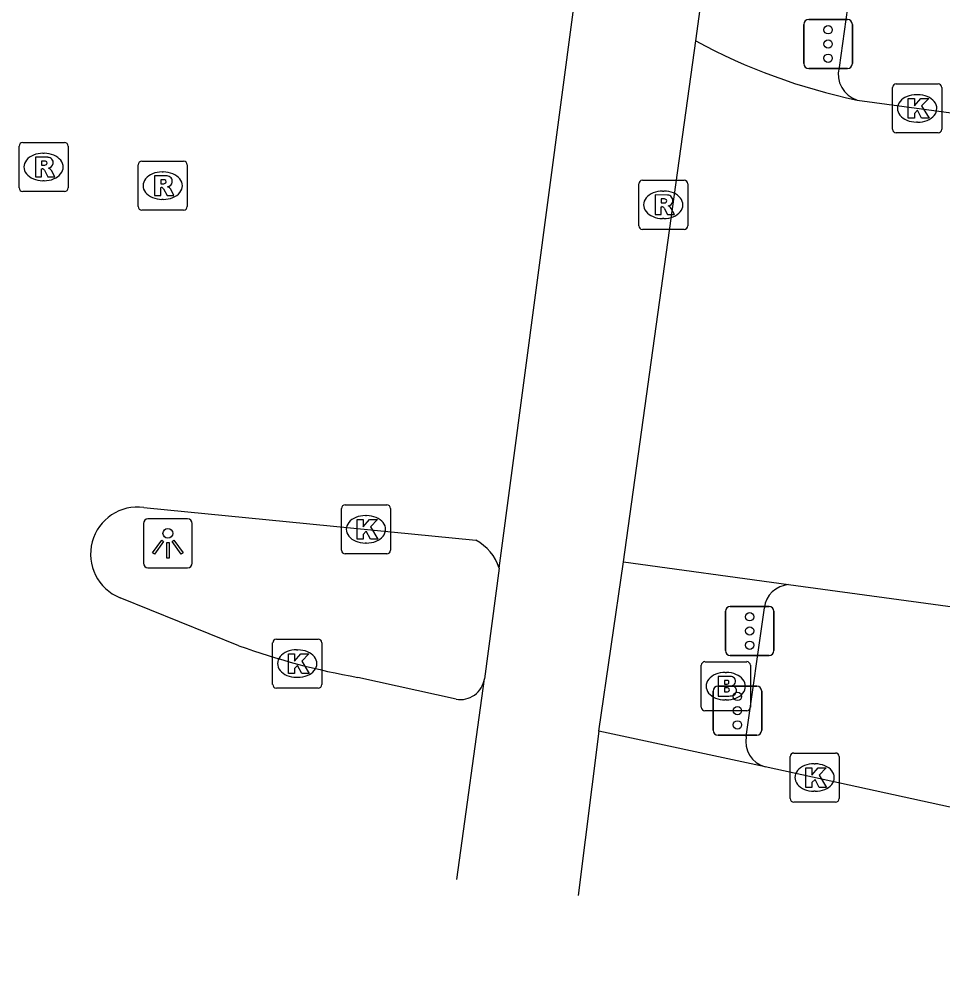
# Model space of a CAD drawing. Extents: x 161696 to 162377, y 380761 to 381673.
# Drawn here: x 161707.98 to 161726.81, y 380827.55 to 380846.95 of the extents above; entities that cross this region are included whole.
import ezdxf

# ---------------------------------------------------------------- set-up
doc = ezdxf.new("R2010")
doc.units = 0
for name, color, linetype in [('IMGEO_Brandkraan', 7, 'Continuous'), ('IMGEO_Fietspad_gesloten', 7, 'Continuous'), ('IMGEO_Kolk', 7, 'Continuous'), ('IMGEO_Lichtpunt', 7, 'Continuous'), ('IMGEO_Rijbaan_lokaal_gesloten', 7, 'Continuous'), ('IMGEO_Rijbaan_regionaal_gesloten', 7, 'Continuous'), ('IMGEO_Rioolput', 7, 'Continuous'), ('IMGEO_Verkeersregelinstallatiepaal', 7, 'Continuous'), ('IMGEO_Voetpad_open', 7, 'Continuous')]:
    doc.layers.add(name, color=color, linetype=linetype)

msp = doc.modelspace()

# ---------------------------------------------------------------- linework, layer by layer
at = {"layer": 'IMGEO_Brandkraan'}
for p, q in [((161721.885, 380832.929), (161721.885, 380833.781)), ((161721.96, 380833.855), (161722.812, 380833.855)), ((161722.886, 380833.781), (161722.886, 380832.929)), ((161722.373, 380833.635), (161722.398, 380833.635)), ((161722.396, 380833.075), (161722.371, 380833.075)), ((161722.812, 380832.855), (161721.96, 380832.855))]:
    msp.add_line(p, q, dxfattribs=at)
for points in [[(161721.885, 380832.929), (161721.885, 380833.781)], [(161721.96, 380833.855), (161722.812, 380833.855)], [(161722.886, 380833.781), (161722.886, 380832.929)], [(161722.233, 380833.555), (161722.233, 380833.155), (161722.446, 380833.155)], [(161722.464, 380833.555), (161722.233, 380833.555)], [(161722.412, 380833.474), (161722.358, 380833.474), (161722.358, 380833.398)], [(161722.358, 380833.398), (161722.411, 380833.398)], [(161722.42, 380833.322), (161722.358, 380833.322), (161722.358, 380833.241)], [(161722.358, 380833.241), (161722.42, 380833.241)], [(161722.812, 380832.855), (161721.96, 380832.855)]]:
    msp.add_lwpolyline(points, dxfattribs=at)
for centre, radius, start, end in [((161721.962, 380833.779), 0.0765, 91.552, 178.448), ((161721.962, 380833.779), 0.0765, 91.552, 178.448), ((161722.81, 380833.779), 0.0765, 1.552, 88.448), ((161722.81, 380833.779), 0.0765, 1.552, 88.448), ((161722.468, 380833.41), 0.145, 59.4692, 91.5367), ((161722.493, 380833.457), 0.0922, 285.5137, 58.1501), ((161722.413, 380833.436), 0.0379, 267.8285, 90.9355), ((161722.421, 380833.281), 0.0404, 269.8759, 90.5077), ((161722.498, 380833.265), 0.105, 301.3115, 78.989), ((161722.452, 380833.406), 0.251, 268.6676, 293.5347), ((161721.962, 380832.931), 0.0765, 181.552, 268.448), ((161721.962, 380832.931), 0.0765, 181.552, 268.448), ((161722.81, 380832.931), 0.0765, 271.552, 358.448), ((161722.81, 380832.931), 0.0765, 271.552, 358.448)]:
    msp.add_arc(centre, radius, start, end, dxfattribs=at)
for centre, major_axis, ratio, start_param, end_param in [((161722.372, 380833.355), (-0.387, 0.002), 0.722429, 4.712389, 7.853982), ((161722.397, 380833.355), (-0.39, 0.002), 0.717154, 1.570796, 4.712389)]:
    msp.add_ellipse(centre, major_axis=major_axis, ratio=ratio, start_param=start_param, end_param=end_param, dxfattribs=at)
at = {"layer": 'IMGEO_Fietspad_gesloten'}
for points in [[(161721.774, 380846.502), (161722.054, 380848.548)], [(161719.797, 380832.442), (161720.3, 380835.886)], [(161717.769, 380835.762), (161717.467, 380833.503)]]:
    msp.add_lwpolyline(points, dxfattribs=at)
at = {"layer": 'IMGEO_Kolk'}
for p, q in [((161725.785, 380844.701), (161725.785, 380845.553)), ((161725.86, 380845.627), (161726.712, 380845.627)), ((161726.786, 380845.553), (161726.786, 380844.701)), ((161726.273, 380845.407), (161726.298, 380845.407)), ((161726.296, 380844.847), (161726.271, 380844.847)), ((161726.712, 380844.627), (161725.86, 380844.627)), ((161714.551, 380836.125), (161714.551, 380836.977)), ((161714.626, 380837.051), (161715.478, 380837.051)), ((161715.552, 380836.977), (161715.552, 380836.125)), ((161715.039, 380836.831), (161715.064, 380836.831)), ((161715.062, 380836.271), (161715.037, 380836.271)), ((161715.478, 380836.051), (161714.626, 380836.051)), ((161713.225, 380834.316), (161714.077, 380834.316)), ((161713.15, 380833.39), (161713.15, 380834.242)), ((161713.638, 380834.096), (161713.663, 380834.096)), ((161714.151, 380834.242), (161714.151, 380833.39)), ((161713.661, 380833.536), (161713.636, 380833.536)), ((161714.077, 380833.316), (161713.225, 380833.316)), ((161723.771, 380831.994), (161724.623, 380831.994)), ((161723.696, 380831.068), (161723.696, 380831.92)), ((161724.184, 380831.774), (161724.209, 380831.774)), ((161724.697, 380831.92), (161724.697, 380831.068)), ((161724.207, 380831.214), (161724.182, 380831.214)), ((161724.623, 380830.994), (161723.771, 380830.994))]:
    msp.add_line(p, q, dxfattribs=at)
for points in [[(161725.785, 380844.701), (161725.785, 380845.553)], [(161725.86, 380845.627), (161726.712, 380845.627)], [(161726.786, 380845.553), (161726.786, 380844.701)], [(161726.106, 380845.327), (161726.229, 380845.327), (161726.229, 380845.176), (161726.359, 380845.327), (161726.523, 380845.327), (161726.377, 380845.176), (161726.53, 380844.927), (161726.378, 380844.927), (161726.293, 380845.091), (161726.229, 380845.024), (161726.229, 380844.927), (161726.106, 380844.927), (161726.106, 380845.327)], [(161726.712, 380844.627), (161725.86, 380844.627)], [(161714.551, 380836.125), (161714.551, 380836.977)], [(161714.626, 380837.051), (161715.478, 380837.051)], [(161715.552, 380836.977), (161715.552, 380836.125)], [(161714.872, 380836.751), (161714.995, 380836.751), (161714.995, 380836.6), (161715.125, 380836.751), (161715.289, 380836.751), (161715.143, 380836.6), (161715.296, 380836.351), (161715.144, 380836.351), (161715.059, 380836.515), (161714.995, 380836.448), (161714.995, 380836.351), (161714.872, 380836.351), (161714.872, 380836.751)], [(161715.478, 380836.051), (161714.626, 380836.051)], [(161713.225, 380834.316), (161714.077, 380834.316)], [(161713.15, 380833.39), (161713.15, 380834.242)], [(161714.151, 380834.242), (161714.151, 380833.39)], [(161713.471, 380834.016), (161713.594, 380834.016), (161713.594, 380833.865), (161713.724, 380834.016), (161713.888, 380834.016), (161713.742, 380833.865), (161713.895, 380833.616), (161713.743, 380833.616), (161713.658, 380833.78), (161713.594, 380833.713), (161713.594, 380833.616), (161713.471, 380833.616), (161713.471, 380834.016)], [(161714.077, 380833.316), (161713.225, 380833.316)], [(161723.771, 380831.994), (161724.623, 380831.994)], [(161723.696, 380831.068), (161723.696, 380831.92)], [(161724.697, 380831.92), (161724.697, 380831.068)], [(161724.017, 380831.694), (161724.14, 380831.694), (161724.14, 380831.543), (161724.27, 380831.694), (161724.434, 380831.694), (161724.288, 380831.543), (161724.441, 380831.294), (161724.289, 380831.294), (161724.204, 380831.458), (161724.14, 380831.391), (161724.14, 380831.294), (161724.017, 380831.294), (161724.017, 380831.694)], [(161724.623, 380830.994), (161723.771, 380830.994)]]:
    msp.add_lwpolyline(points, dxfattribs=at)
for centre, start, end in [((161725.862, 380845.551), 91.552, 178.448), ((161725.862, 380845.551), 91.552, 178.448), ((161726.71, 380845.551), 1.552, 88.448), ((161726.71, 380845.551), 1.552, 88.448), ((161725.862, 380844.703), 181.552, 268.448), ((161725.862, 380844.703), 181.552, 268.448), ((161726.71, 380844.703), 271.552, 358.448), ((161726.71, 380844.703), 271.552, 358.448), ((161714.628, 380836.975), 91.552, 178.448), ((161714.628, 380836.975), 91.552, 178.448), ((161715.476, 380836.975), 1.552, 88.448), ((161715.476, 380836.975), 1.552, 88.448), ((161714.628, 380836.127), 181.552, 268.448), ((161714.628, 380836.127), 181.552, 268.448), ((161715.476, 380836.127), 271.552, 358.448), ((161715.476, 380836.127), 271.552, 358.448), ((161713.227, 380834.24), 91.552, 178.448), ((161713.227, 380834.24), 91.552, 178.448), ((161714.075, 380834.24), 1.552, 88.448), ((161714.075, 380834.24), 1.552, 88.448), ((161713.227, 380833.392), 181.552, 268.448), ((161713.227, 380833.392), 181.552, 268.448), ((161714.075, 380833.392), 271.552, 358.448), ((161714.075, 380833.392), 271.552, 358.448), ((161723.773, 380831.918), 91.552, 178.448), ((161723.773, 380831.918), 91.552, 178.448), ((161724.621, 380831.918), 1.552, 88.448), ((161724.621, 380831.918), 1.552, 88.448), ((161723.773, 380831.07), 181.552, 268.448), ((161723.773, 380831.07), 181.552, 268.448), ((161724.621, 380831.07), 271.552, 358.448), ((161724.621, 380831.07), 271.552, 358.448)]:
    msp.add_arc(centre, 0.0765, start, end, dxfattribs=at)
for centre, major_axis, ratio, start_param, end_param in [((161726.272, 380845.127), (-0.387, 0.002), 0.722429, 4.712389, 7.853982), ((161726.297, 380845.127), (-0.39, 0.002), 0.717154, 1.570796, 4.712389), ((161715.038, 380836.551), (-0.387, 0.002), 0.722429, 4.712389, 7.853982), ((161715.063, 380836.551), (-0.39, 0.002), 0.717154, 1.570796, 4.712389), ((161713.637, 380833.816), (-0.387, 0.002), 0.722429, 4.712389, 7.853982), ((161713.662, 380833.816), (-0.39, 0.002), 0.717154, 1.570796, 4.712389), ((161724.183, 380831.494), (-0.387, 0.002), 0.722429, 4.712389, 7.853982), ((161724.208, 380831.494), (-0.39, 0.002), 0.717154, 1.570796, 4.712389)]:
    msp.add_ellipse(centre, major_axis=major_axis, ratio=ratio, start_param=start_param, end_param=end_param, dxfattribs=at)
at = {"layer": 'IMGEO_Lichtpunt'}
for p, q in [((161710.515, 380836.67), (161710.515, 380835.863)), ((161710.515, 380836.67), (161710.515, 380835.863)), ((161711.417, 380836.765), (161710.609, 380836.765)), ((161711.417, 380836.765), (161710.609, 380836.765)), ((161711.511, 380835.863), (161711.511, 380836.67)), ((161711.511, 380835.863), (161711.511, 380836.67)), ((161710.609, 380835.769), (161711.417, 380835.769)), ((161710.609, 380835.769), (161711.417, 380835.769))]:
    msp.add_line(p, q, dxfattribs=at)
for points in [[(161710.889, 380836.334), (161710.928, 380836.306), (161710.74, 380836.044), (161710.702, 380836.071), (161710.889, 380836.334)], [(161710.991, 380836.286), (161711.038, 380836.286), (161711.038, 380835.964), (161710.991, 380835.964), (161710.991, 380836.286)], [(161711.101, 380836.306), (161711.139, 380836.333), (161711.326, 380836.071), (161711.287, 380836.043), (161711.101, 380836.306)]]:
    msp.add_lwpolyline(points, dxfattribs=at)
msp.add_circle((161711.014, 380836.468), 0.0994, dxfattribs=at)
for centre, start, end in [((161710.609, 380836.67), 90, 180), ((161710.609, 380836.67), 90, 180), ((161711.417, 380836.67), 0, 90), ((161711.417, 380836.67), 0, 90), ((161710.609, 380835.863), 180, 270), ((161710.609, 380835.863), 180, 270), ((161711.417, 380835.863), 270, 0), ((161711.417, 380835.863), 270, 360)]:
    msp.add_arc(centre, 0.0946, start, end, dxfattribs=at)
at = {"layer": 'IMGEO_Rijbaan_lokaal_gesloten'}
for points in [[(161720.3, 380835.886), (161721.774, 380846.502)], [(161725.062, 380845.298), (161742.456, 380842.95)], [(161720.3, 380835.886), (161723.666, 380835.425)], [(161723.666, 380835.425), (161746.255, 380832.357)], [(161719.797, 380832.442), (161719.379, 380829.094)], [(161723.185, 380831.715), (161719.797, 380832.442)], [(161745.638, 380827.554), (161735.173, 380829.227), (161731.252, 380829.951), (161723.185, 380831.715)]]:
    msp.add_lwpolyline(points, dxfattribs=at)
msp.add_arc((161727.559, 380857.208), 12.169, 241.6163, 258.1602, dxfattribs=at)
at = {"layer": 'IMGEO_Rijbaan_regionaal_gesloten'}
for points in [[(161717.769, 380835.762), (161719.542, 380849.086)], [(161710.527, 380836.999), (161717.288, 380836.329)], [(161712.463, 380834.181), (161710.039, 380835.159)], [(161716.889, 380833.09), (161714.883, 380833.536)], [(161716.903, 380829.415), (161717.467, 380833.503)]]:
    msp.add_lwpolyline(points, dxfattribs=at)
for centre, radius, start, end in [((161710.398, 380836.048), 0.959, 82.2885, 248.0038), ((161716.828, 380835.451), 0.991, 18.2674, 62.3501), ((161717.45, 380848.028), 14.718, 250.1952, 259.9567), ((161716.974, 380833.582), 0.499, 260.1674, 350.9268)]:
    msp.add_arc(centre, radius, start, end, dxfattribs=at)
at = {"layer": 'IMGEO_Rioolput'}
for p, q in [((161707.98, 380843.507), (161707.98, 380844.359)), ((161708.055, 380844.433), (161708.907, 380844.433)), ((161708.981, 380844.359), (161708.981, 380843.507)), ((161708.468, 380844.213), (161708.493, 380844.213)), ((161710.408, 380843.127), (161710.408, 380843.979)), ((161710.483, 380844.053), (161711.335, 380844.053)), ((161711.409, 380843.979), (161711.409, 380843.127)), ((161710.896, 380843.833), (161710.921, 380843.833)), ((161708.491, 380843.653), (161708.466, 380843.653)), ((161720.61, 380842.737), (161720.61, 380843.589)), ((161720.685, 380843.663), (161721.537, 380843.663)), ((161721.611, 380843.589), (161721.611, 380842.737)), ((161708.907, 380843.433), (161708.055, 380843.433)), ((161721.098, 380843.443), (161721.123, 380843.443)), ((161710.919, 380843.273), (161710.894, 380843.273)), ((161711.335, 380843.053), (161710.483, 380843.053)), ((161721.121, 380842.883), (161721.096, 380842.883)), ((161721.537, 380842.663), (161720.685, 380842.663))]:
    msp.add_line(p, q, dxfattribs=at)
for points in [[(161707.98, 380843.507), (161707.98, 380844.359)], [(161708.055, 380844.433), (161708.907, 380844.433)], [(161708.981, 380844.359), (161708.981, 380843.507)], [(161708.569, 380844.131), (161708.317, 380844.133), (161708.317, 380843.733)], [(161708.495, 380844.052), (161708.441, 380844.052), (161708.441, 380843.971)], [(161708.441, 380843.971), (161708.493, 380843.971)], [(161710.408, 380843.127), (161710.408, 380843.979)], [(161710.483, 380844.053), (161711.335, 380844.053)], [(161711.409, 380843.979), (161711.409, 380843.127)], [(161708.317, 380843.733), (161708.441, 380843.733), (161708.441, 380843.895), (161708.452, 380843.895)], [(161708.499, 380843.866), (161708.57, 380843.733), (161708.71, 380843.733), (161708.645, 380843.859)], [(161710.997, 380843.751), (161710.745, 380843.753), (161710.745, 380843.353)], [(161710.923, 380843.672), (161710.869, 380843.672), (161710.869, 380843.591)], [(161710.869, 380843.591), (161710.921, 380843.591)], [(161720.61, 380842.737), (161720.61, 380843.589)], [(161720.685, 380843.663), (161721.537, 380843.663)], [(161721.611, 380843.589), (161721.611, 380842.737)], [(161708.907, 380843.433), (161708.055, 380843.433)], [(161710.745, 380843.353), (161710.869, 380843.353), (161710.869, 380843.515), (161710.88, 380843.515)], [(161710.927, 380843.486), (161710.998, 380843.353), (161711.138, 380843.353), (161711.073, 380843.479)], [(161721.199, 380843.361), (161720.947, 380843.363), (161720.947, 380842.963)], [(161721.125, 380843.282), (161721.071, 380843.282), (161721.071, 380843.201)], [(161721.071, 380843.201), (161721.123, 380843.201)], [(161711.335, 380843.053), (161710.483, 380843.053)], [(161720.947, 380842.963), (161721.071, 380842.963), (161721.071, 380843.125), (161721.082, 380843.125)], [(161721.129, 380843.096), (161721.2, 380842.963), (161721.34, 380842.963), (161721.275, 380843.089)], [(161721.537, 380842.663), (161720.685, 380842.663)]]:
    msp.add_lwpolyline(points, dxfattribs=at)
for centre, radius, start, end in [((161708.057, 380844.357), 0.0765, 91.552, 178.448), ((161708.057, 380844.357), 0.0765, 91.552, 178.448), ((161708.905, 380844.357), 0.0765, 1.552, 88.448), ((161708.905, 380844.357), 0.0765, 1.552, 88.448), ((161708.477, 380844.16), 0.19, 274.7715, 282.9687), ((161708.501, 380843.956), 0.0964, 77.0061, 93.1865), ((161708.515, 380844.013), 0.0378, 276.6634, 79.6772), ((161708.568, 380844.021), 0.109, 350.3612, 89.416), ((161708.566, 380844.021), 0.112, 277.5842, 350.9817), ((161710.485, 380843.977), 0.0765, 91.552, 178.448), ((161710.485, 380843.977), 0.0765, 91.552, 178.448), ((161711.333, 380843.977), 0.0765, 1.552, 88.448), ((161711.333, 380843.977), 0.0765, 1.552, 88.448), ((161708.451, 380843.842), 0.0533, 26.0293, 88.6989), ((161708.55, 380843.806), 0.108, 29.5134, 73.7905), ((161710.905, 380843.78), 0.19, 274.7715, 282.9687), ((161710.929, 380843.576), 0.0964, 77.0061, 93.1865), ((161710.943, 380843.633), 0.0378, 276.6634, 79.6772), ((161710.996, 380843.641), 0.109, 350.3612, 89.416), ((161710.994, 380843.641), 0.112, 277.5842, 350.9817), ((161720.687, 380843.587), 0.0765, 91.552, 178.448), ((161720.687, 380843.587), 0.0765, 91.552, 178.448), ((161721.535, 380843.587), 0.0765, 1.552, 88.448), ((161721.535, 380843.587), 0.0765, 1.552, 88.448), ((161708.057, 380843.509), 0.0765, 181.552, 268.448), ((161708.057, 380843.509), 0.0765, 181.552, 268.448), ((161708.905, 380843.509), 0.0765, 271.552, 358.448), ((161708.905, 380843.509), 0.0765, 271.552, 358.448), ((161710.879, 380843.462), 0.0533, 26.0293, 88.6989), ((161710.978, 380843.426), 0.108, 29.5134, 73.7905), ((161721.107, 380843.39), 0.19, 274.7715, 282.9687), ((161721.131, 380843.186), 0.0964, 77.0061, 93.1865), ((161721.145, 380843.243), 0.0378, 276.6634, 79.6772), ((161721.198, 380843.251), 0.109, 350.3612, 89.416), ((161721.196, 380843.251), 0.112, 277.5842, 350.9817), ((161710.485, 380843.129), 0.0765, 181.552, 268.448), ((161710.485, 380843.129), 0.0765, 181.552, 268.448), ((161711.333, 380843.129), 0.0765, 271.552, 358.448), ((161711.333, 380843.129), 0.0765, 271.552, 358.448), ((161721.081, 380843.072), 0.0533, 26.0293, 88.6989), ((161721.18, 380843.036), 0.108, 29.5134, 73.7905), ((161720.687, 380842.739), 0.0765, 181.552, 268.448), ((161720.687, 380842.739), 0.0765, 181.552, 268.448), ((161721.535, 380842.739), 0.0765, 271.552, 358.448), ((161721.535, 380842.739), 0.0765, 271.552, 358.448)]:
    msp.add_arc(centre, radius, start, end, dxfattribs=at)
for centre, major_axis, ratio, start_param, end_param in [((161708.467, 380843.933), (-0.387, 0.002), 0.722429, 4.712389, 7.853982), ((161708.492, 380843.933), (-0.39, 0.002), 0.717154, 1.570796, 4.712389), ((161710.895, 380843.553), (-0.387, 0.002), 0.722429, 4.712389, 7.853982), ((161710.92, 380843.553), (-0.39, 0.002), 0.717154, 1.570796, 4.712389), ((161721.097, 380843.163), (-0.387, 0.002), 0.722429, 4.712389, 7.853982), ((161721.122, 380843.163), (-0.39, 0.002), 0.717154, 1.570796, 4.712389)]:
    msp.add_ellipse(centre, major_axis=major_axis, ratio=ratio, start_param=start_param, end_param=end_param, dxfattribs=at)
at = {"layer": 'IMGEO_Verkeersregelinstallatiepaal'}
for p, q in [((161724.075, 380846.939), (161724.865, 380846.939)), ((161724.865, 380846.939), (161724.075, 380846.939)), ((161723.975, 380846.039), (161723.975, 380846.839)), ((161723.975, 380846.839), (161723.975, 380846.039)), ((161724.965, 380846.839), (161724.965, 380846.039)), ((161724.965, 380846.039), (161724.965, 380846.839)), ((161724.865, 380845.939), (161724.075, 380845.939)), ((161724.075, 380845.939), (161724.865, 380845.939)), ((161722.378, 380834.081), (161722.378, 380834.881)), ((161722.378, 380834.881), (161722.378, 380834.081)), ((161722.478, 380834.981), (161723.268, 380834.981)), ((161723.268, 380834.981), (161722.478, 380834.981)), ((161723.368, 380834.881), (161723.368, 380834.081)), ((161723.368, 380834.081), (161723.368, 380834.881)), ((161723.268, 380833.981), (161722.478, 380833.981)), ((161722.478, 380833.981), (161723.268, 380833.981)), ((161722.227, 380833.357), (161723.017, 380833.357)), ((161723.017, 380833.357), (161722.227, 380833.357)), ((161722.127, 380832.457), (161722.127, 380833.257)), ((161722.127, 380833.257), (161722.127, 380832.457)), ((161723.117, 380833.257), (161723.117, 380832.457)), ((161723.117, 380832.457), (161723.117, 380833.257)), ((161723.017, 380832.357), (161722.227, 380832.357)), ((161722.227, 380832.357), (161723.017, 380832.357))]:
    msp.add_line(p, q, dxfattribs=at)
for centre in [(161724.47, 380846.729), (161724.47, 380846.439), (161724.47, 380846.149), (161722.873, 380834.771), (161722.873, 380834.481), (161722.873, 380834.191), (161722.622, 380833.147), (161722.622, 380832.857), (161722.622, 380832.567)]:
    msp.add_circle(centre, 0.085, dxfattribs=at)
for centre, start, end in [((161724.075, 380846.839), 90, 180), ((161724.075, 380846.839), 90, 180), ((161724.865, 380846.839), 0, 90), ((161724.865, 380846.839), 360, 90), ((161724.075, 380846.039), 180, 270), ((161724.075, 380846.039), 180, 270), ((161724.865, 380846.039), 270, 0), ((161724.865, 380846.039), 270, 0), ((161722.478, 380834.881), 90, 180), ((161722.478, 380834.881), 90, 180), ((161723.268, 380834.881), 0, 90), ((161723.268, 380834.881), 360, 90), ((161722.478, 380834.081), 180, 270), ((161722.478, 380834.081), 180, 270), ((161723.268, 380834.081), 270, 0), ((161723.268, 380834.081), 270, 0), ((161722.227, 380833.257), 90, 180), ((161722.227, 380833.257), 90, 180), ((161723.017, 380833.257), 0, 90), ((161723.017, 380833.257), 360, 90), ((161722.227, 380832.457), 180, 270), ((161722.227, 380832.457), 180, 270), ((161723.017, 380832.457), 270, 0), ((161723.017, 380832.457), 270, 0)]:
    msp.add_arc(centre, 0.1, start, end, dxfattribs=at)
at = {"layer": 'IMGEO_Voetpad_open'}
for points in [[(161724.897, 380847.434), (161724.695, 380845.958)], [(161722.803, 380832.333), (161723.172, 380834.951)]]:
    msp.add_lwpolyline(points, dxfattribs=at)
for centre, radius, start, end in [((161725.23, 380845.823), 0.552, 165.8682, 252.2852), ((161723.702, 380834.893), 0.533, 93.8486, 173.7842), ((161723.321, 380832.226), 0.529, 168.3145, 255.1279)]:
    msp.add_arc(centre, radius, start, end, dxfattribs=at)

doc.saveas('drawing.dxf')
